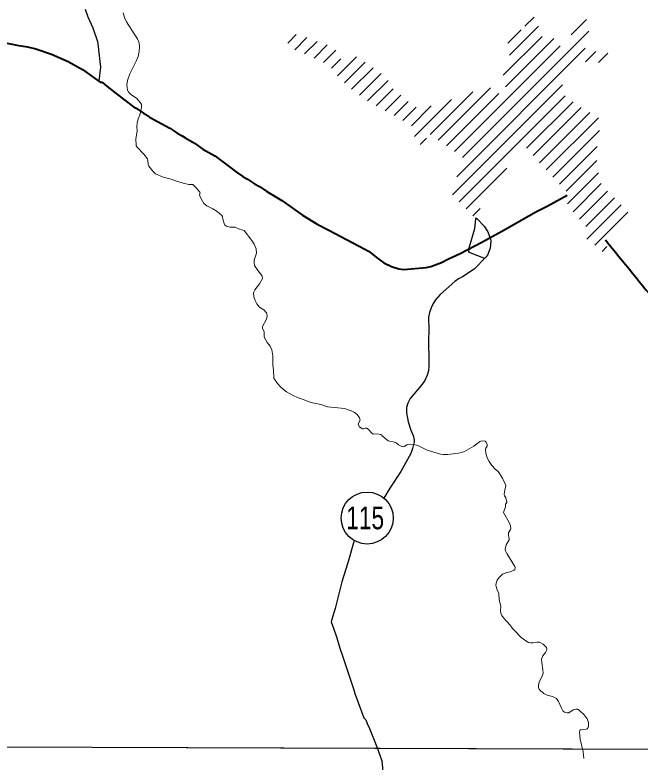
# Model space of a CAD drawing. Extents: x 553962 to 842807, y 8883888 to 9032388.
# Drawn here: x 614151 to 616079, y 8909821 to 8912126 of the extents above; entities that cross this region are included whole.
import ezdxf
from ezdxf.enums import TextEntityAlignment as Align

# ---------------------------------------------------------------- set-up
doc = ezdxf.new("R2010")
doc.units = 0
doc.header["$LTSCALE"] = 20
doc.layers.add('6', color=7, linetype='Continuous', lineweight=13)

msp = doc.modelspace()

# ---------------------------------------------------------------- linework, layer by layer
at = {"layer": '6'}
for p, q in [((615723.1, 8912091.59), (615751.61, 8912120.1)), ((615866.16, 8912064.95), (615913.53, 8912112.31)), ((615530.81, 8911687.16), (615920.21, 8912076.57)), ((615670.68, 8912039.17), (615712.27, 8912080.76)), ((615675.82, 8912001.89), (615765.94, 8912092)), ((614991.9, 8912039.21), (615018.6, 8912065.91)), ((615014.16, 8912019.04), (615051.51, 8912056.4)), ((615656.62, 8911940.26), (615776.42, 8912060.05)), ((615663.61, 8911904.82), (615812.29, 8912053.5)), ((615043.84, 8912006.3), (615082.45, 8912044.91)), ((615073.52, 8911993.55), (615114.1, 8912034.13)), ((615506.18, 8911704.97), (615832.43, 8912031.21)), ((615102.32, 8911979.92), (615140.14, 8912017.75)), ((615513.35, 8911627.28), (615909.77, 8912023.7)), ((615910.32, 8911981.83), (615942.04, 8912013.54)), ((615950.25, 8911979.33), (615979.51, 8912008.59)), ((615126.97, 8911962.15), (615156.26, 8911991.44)), ((615145.9, 8911938.65), (615204.62, 8911997.37)), ((615166.68, 8911917.01), (615230.67, 8911981)), ((615189.24, 8911897.14), (615255.5, 8911963.41)), ((615213.03, 8911878.51), (615280.34, 8911945.82)), ((615238.24, 8911861.29), (615301.44, 8911924.49)), ((615500.34, 8911571.85), (615839.68, 8911911.19)), ((615265.1, 8911845.73), (615317.76, 8911898.38)), ((615431.57, 8911757.63), (615562.88, 8911888.95)), ((615456.15, 8911739.79), (615617.51, 8911901.15)), ((615292.66, 8911830.86), (615340.7, 8911878.89)), ((615382.76, 8911751.25), (615497.43, 8911865.92)), ((615481.65, 8911722.87), (615642.7, 8911883.92)), ((615521.14, 8911550.21), (615847.49, 8911876.57)), ((615320.22, 8911815.99), (615363.79, 8911859.56)), ((615347.4, 8911800.75), (615388.39, 8911841.73)), ((615373.73, 8911784.64), (615434.8, 8911845.72)), ((615728.4, 8911715.05), (615872.1, 8911858.75)), ((615748.94, 8911693.16), (615896.95, 8911841.17)), ((615768.13, 8911669.93), (615923.53, 8911825.33)), ((615788.77, 8911648.14), (615950.12, 8911809.49)), ((615809.4, 8911626.35), (615953.22, 8911770.17)), ((615400.2, 8911726.26), (615420.13, 8911746.19)), ((615830.04, 8911604.56), (615946.53, 8911721.05)), ((615850.45, 8911582.54), (615945.45, 8911677.54)), ((615541.93, 8911528.58), (615667.52, 8911654.17)), ((615854.5, 8911544.17), (615950.07, 8911639.74)), ((615872.06, 8911519.31), (615959.24, 8911606.48)), ((615891.51, 8911496.33), (615978.43, 8911583.24)), ((615911.59, 8911473.97), (616000.01, 8911562.4)), ((615914.47, 8911434.43), (616020.82, 8911540.78)), ((615562.94, 8911507.16), (615585.48, 8911529.7)), ((615938.87, 8911416.4), (616040.5, 8911518.03)), ((615961.72, 8911396.83), (615976.45, 8911411.56)), ((574653.9, 8910009.29), (626625.69, 8909822.11))]:
    msp.add_line(p, q, dxfattribs=at)
at = {"layer": '6', "lineweight": 25}
msp.add_line((615138.8, 8910295.43), (615126.6, 8910258.3), dxfattribs=at)
for points in [[(614366.99, 8912144.32), (614375.35, 8912120.69), (614391.48, 8912087.08), (614405.81, 8912044.05), (614407.88, 8912028.62), (614409.2, 8912009.66), (614415.15, 8911965.76), (614409.15, 8911922.53)], [(615599.88, 8911375), (615570.55, 8911385.85), (615552.58, 8911394.05), (615550.11, 8911396.34), (615551.98, 8911408.06), (615569.54, 8911467.61), (615571.8, 8911497.73), (615572.55, 8911500.04), (615576.09, 8911497.33), (615598.02, 8911474.44), (615609.29, 8911456.88), (615617.42, 8911434.77), (615618.01, 8911429.43), (615616.83, 8911406.42), (615607.88, 8911385.49), (615603.27, 8911379.14), (615567.15, 8911342.18), (615530.84, 8911318.54), (615518.86, 8911311.94), (615507.1, 8911303.89), (615461.7, 8911264.13), (615448.12, 8911247.39), (615440.68, 8911235.91), (615434.16, 8911222.94), (615429.07, 8911208.41), (615426.1, 8911193.83), (615427.64, 8911155.09), (615426.42, 8911122.45), (615426.85, 8911058.8), (615427.6, 8911043.36), (615425.93, 8911027.97), (615422.13, 8911015.01), (615414.64, 8910998.38), (615403.88, 8910983.36), (615369.57, 8910943.06), (615362.5, 8910928.98), (615358.69, 8910915.22), (615358.7, 8910898.93), (615363.54, 8910871.39), (615371.84, 8910845.52), (615378.46, 8910828.47), (615381.95, 8910815.5), (615381.78, 8910809.83), (615377.11, 8910788.86), (615371.34, 8910773.53), (615341.17, 8910717.75), (615307.14, 8910666.53), (615288.42, 8910636.05)], [(615196.83, 8910504.92), (615177.94, 8910436.43), (615158.87, 8910377.1), (615138.8, 8910295.43)], [(615126.6, 8910258.3), (615125.94, 8910253.57), (615134.74, 8910231.75), (615144.03, 8910204.66), (615152.83, 8910172.43), (615162.35, 8910145.72), (615166.84, 8910130.36), (615195.09, 8910047.8), (615199.5, 8910032.82), (615209.61, 8910005.16)], [(615209.61, 8910005.16), (615227, 8909957.6), (615232.72, 8909951.46), (615236.95, 8909940.33), (615244.43, 8909924.91), (615267.05, 8909868.08), (615282.01, 8909824.91)], [(615282.01, 8909824.91), (615292.51, 8909716.05), (615320.49, 8909565.21), (615327.5, 8909531.58), (615344.69, 8909497.93), (615365.9, 8909445.93), (615390.21, 8909408.19), (615414.55, 8909376.56), (615454.1, 8909327.58), (615483.53, 8909293.91), (615556.57, 8909207.17), (615624.69, 8909143.64), (615643.34, 8909127.91), (615658.64, 8909118.86)]]:
    msp.add_lwpolyline(points, dxfattribs=at)
at = {"layer": '6'}
for points in [[(614484.49, 8912132.89), (614488.54, 8912118.5), (614494.8, 8912105.64), (614518.97, 8912068.67), (614528.54, 8912052.28), (614533.59, 8912040.27), (614535.23, 8912029.18), (614534.11, 8912013.95), (614530.46, 8911998.76), (614524.34, 8911983.74), (614505.62, 8911945.24), (614498.35, 8911923.73), (614495.77, 8911910.96), (614498.07, 8911894.46), (614499.61, 8911890.39), (614505.17, 8911884.17), (614511.72, 8911878.7), (614525.41, 8911869.47), (614537.57, 8911855.51), (614541.2, 8911849.92), (614540.94, 8911842.11), (614539.04, 8911829.51), (614535.82, 8911818.4), (614530.93, 8911806.44), (614528.1, 8911792.98), (614527.1, 8911782.66), (614527.58, 8911768.3), (614524.03, 8911744.5), (614525.01, 8911723.16), (614527.19, 8911719.74), (614548.57, 8911697.12), (614559.19, 8911682.28), (614561.01, 8911678.13), (614562.08, 8911665.29), (614563.27, 8911660.14), (614575.79, 8911644.33), (614584.07, 8911636.18)], [(614484.49, 8912132.89), (614488.54, 8912118.5), (614494.8, 8912105.64), (614518.97, 8912068.67), (614528.54, 8912052.28), (614533.59, 8912040.27), (614535.23, 8912029.18), (614534.11, 8912013.95), (614530.46, 8911998.76), (614524.34, 8911983.74), (614505.62, 8911945.24), (614498.35, 8911923.73), (614495.77, 8911910.96), (614498.07, 8911894.46), (614499.61, 8911890.39), (614505.17, 8911884.17), (614511.72, 8911878.7), (614525.41, 8911869.47), (614537.57, 8911855.51), (614541.2, 8911849.92), (614540.94, 8911842.11), (614539.04, 8911829.51), (614535.82, 8911818.4), (614530.93, 8911806.44), (614528.1, 8911792.98), (614527.1, 8911782.66), (614527.58, 8911768.3), (614524.03, 8911744.5), (614525.01, 8911723.16), (614527.19, 8911719.74), (614548.57, 8911697.12), (614559.19, 8911682.28), (614561.01, 8911678.13), (614562.08, 8911665.29), (614563.27, 8911660.14), (614575.79, 8911644.33), (614584.07, 8911636.18)], [(614584.07, 8911636.18), (614584.07, 8911636.18), (614608.12, 8911626), (614620.1, 8911622.46), (614632.81, 8911620.09), (614646.4, 8911614.53), (614669.52, 8911607.56), (614686.66, 8911603.63), (614699.08, 8911603.47)], [(614584.07, 8911636.18), (614584.07, 8911636.18), (614608.12, 8911626), (614620.1, 8911622.46), (614632.81, 8911620.09), (614646.4, 8911614.53), (614669.52, 8911607.56), (614686.66, 8911603.63), (614699.08, 8911603.47)], [(614699.08, 8911603.47), (614709.64, 8911592.73), (614720.97, 8911579.53), (614721.65, 8911577.4), (614720.49, 8911571.32), (614720.88, 8911568.49), (614725.17, 8911559.49), (614733.68, 8911545.18), (614743.01, 8911537.46), (614761.42, 8911528.69), (614774.59, 8911520.44), (614789, 8911508.08), (614790.69, 8911504.79), (614791.94, 8911496.1), (614796.72, 8911480.38), (614798.45, 8911478.01), (614803.76, 8911474.67), (614814.11, 8911471.57), (614829.65, 8911471.71), (614843.77, 8911465.24), (614857.71, 8911461.49)], [(614699.08, 8911603.47), (614709.64, 8911592.73), (614720.97, 8911579.53), (614721.65, 8911577.4), (614720.49, 8911571.32), (614720.88, 8911568.49), (614725.17, 8911559.49), (614733.68, 8911545.18), (614743.01, 8911537.46), (614761.42, 8911528.69), (614774.59, 8911520.44), (614789, 8911508.08), (614790.69, 8911504.79), (614791.94, 8911496.1), (614796.72, 8911480.38), (614798.45, 8911478.01), (614803.76, 8911474.67), (614814.11, 8911471.57), (614829.65, 8911471.71), (614843.77, 8911465.24), (614857.71, 8911461.49)], [(614857.71, 8911461.49), (614881.85, 8911430.85), (614888.56, 8911419.18), (614894.83, 8911405.22)], [(614857.71, 8911461.49), (614881.85, 8911430.85), (614888.56, 8911419.18), (614894.83, 8911405.22)], [(614894.83, 8911405.22), (614895.43, 8911391.43), (614888.94, 8911370.24), (614888.44, 8911360.85), (614889.13, 8911353.75), (614899.48, 8911337.62), (614912.43, 8911323), (614913.65, 8911319.34), (614914.15, 8911313.3), (614904.92, 8911296.64), (614891.13, 8911278.7), (614887.5, 8911272.7), (614886.69, 8911268.4), (614887.53, 8911257.08), (614891.27, 8911245.41), (614896.67, 8911234.66), (614905.34, 8911224.77), (614918.55, 8911216.47), (614926.24, 8911207.2), (614927.77, 8911204.03), (614928.25, 8911197.87), (614926.8, 8911187.49), (614914.6, 8911165.44), (614913.85, 8911159.36), (614919.23, 8911149.3), (614919.52, 8911135.05), (614920.39, 8911130.49), (614928.71, 8911115.97), (614937.96, 8911104.29), (614943.41, 8911093.26), (614946.11, 8911074.35), (614946.52, 8911045.96), (614948.71, 8911031.54), (614949.62, 8911006.29), (614960.54, 8910989.73), (614969.64, 8910979.18), (614979.39, 8910970.66), (614988.65, 8910963.94), (615010.59, 8910951.45), (615020.6, 8910946.87), (615039.97, 8910940.5), (615058.02, 8910932.44), (615068.08, 8910929.69), (615094.68, 8910924.76), (615114.85, 8910917.85), (615166.82, 8910911.79), (615187.23, 8910905.04), (615197.88, 8910900.23), (615206.49, 8910893.32), (615213.57, 8910883.44), (615215.01, 8910876.04), (615209.8, 8910865.43), (615209.13, 8910862.72), (615213.39, 8910855.55), (615220.24, 8910850.06), (615223.16, 8910849.29), (615226.79, 8910849.65), (615230.87, 8910851.48), (615235.68, 8910851.13), (615242.41, 8910846.71), (615250.65, 8910837.08), (615255.12, 8910833.29), (615267.87, 8910833.57), (615278.9, 8910832.02), (615282.14, 8910830.15)], [(614894.83, 8911405.22), (614895.43, 8911391.43), (614888.94, 8911370.24), (614888.44, 8911360.85), (614889.13, 8911353.75), (614899.48, 8911337.62), (614912.43, 8911323), (614913.65, 8911319.34), (614914.15, 8911313.3), (614904.92, 8911296.64), (614891.13, 8911278.7), (614887.5, 8911272.7), (614886.69, 8911268.4), (614887.53, 8911257.08), (614891.27, 8911245.41), (614896.67, 8911234.66), (614905.34, 8911224.77), (614918.55, 8911216.47), (614926.24, 8911207.2), (614927.77, 8911204.03), (614928.25, 8911197.87), (614926.8, 8911187.49), (614914.6, 8911165.44), (614913.85, 8911159.36), (614919.23, 8911149.3), (614919.52, 8911135.05), (614920.39, 8911130.49), (614928.71, 8911115.97), (614937.96, 8911104.29), (614943.41, 8911093.26), (614946.11, 8911074.35), (614946.52, 8911045.96), (614948.71, 8911031.54), (614949.62, 8911006.29), (614960.54, 8910989.73), (614969.64, 8910979.18), (614979.39, 8910970.66), (614988.65, 8910963.94), (615010.59, 8910951.45), (615020.6, 8910946.87), (615039.97, 8910940.5), (615058.02, 8910932.44), (615068.08, 8910929.69), (615094.68, 8910924.76), (615114.85, 8910917.85), (615166.82, 8910911.79), (615187.23, 8910905.04), (615197.88, 8910900.23), (615206.49, 8910893.32), (615213.57, 8910883.44), (615215.01, 8910876.04), (615209.8, 8910865.43), (615209.13, 8910862.72), (615213.39, 8910855.55), (615220.24, 8910850.06), (615223.16, 8910849.29), (615226.79, 8910849.65), (615230.87, 8910851.48), (615235.68, 8910851.13), (615242.41, 8910846.71), (615250.65, 8910837.08), (615255.12, 8910833.29), (615267.87, 8910833.57), (615278.9, 8910832.02), (615282.14, 8910830.15)], [(615282.14, 8910830.15), (615283.26, 8910828.39), (615301.82, 8910811.99), (615305.57, 8910810.95), (615317.43, 8910809.86), (615326.98, 8910806.15), (615334.14, 8910800.22), (615345.69, 8910794.19), (615350.79, 8910794.53), (615359.42, 8910799.66), (615362.83, 8910800.92), (615370.87, 8910802.15), (615381.11, 8910801.68), (615392.85, 8910798.43), (615422.09, 8910783.93), (615463.61, 8910771.71), (615471.59, 8910770.64), (615485.56, 8910770.49), (615518.7, 8910774.5), (615528.21, 8910776.38), (615537.76, 8910779.28), (615566.4, 8910796.34), (615584.64, 8910810.51), (615590.76, 8910812.25), (615600.67, 8910811.17), (615603.15, 8910808.94), (615606.78, 8910801.98), (615606.69, 8910796.48), (615602.93, 8910789.81), (615602.25, 8910786.73), (615603.2, 8910774.07), (615607.3, 8910759.93), (615613.34, 8910748.71), (615621.72, 8910736.66), (615632.23, 8910724.76), (615640.6, 8910717.52), (615654.95, 8910696.88)], [(615282.14, 8910830.15), (615283.26, 8910828.39), (615301.82, 8910811.99), (615305.57, 8910810.95), (615317.43, 8910809.86), (615326.98, 8910806.15), (615334.14, 8910800.22), (615345.69, 8910794.19), (615350.79, 8910794.53), (615359.42, 8910799.66), (615362.83, 8910800.92), (615370.87, 8910802.15), (615381.11, 8910801.68), (615392.85, 8910798.43), (615422.09, 8910783.93), (615463.61, 8910771.71), (615471.59, 8910770.64), (615485.56, 8910770.49), (615518.7, 8910774.5), (615528.21, 8910776.38), (615537.76, 8910779.28), (615566.4, 8910796.34), (615584.64, 8910810.51), (615590.76, 8910812.25), (615600.67, 8910811.17), (615603.15, 8910808.94), (615606.78, 8910801.98), (615606.69, 8910796.48), (615602.93, 8910789.81), (615602.25, 8910786.73), (615603.2, 8910774.07), (615607.3, 8910759.93), (615613.34, 8910748.71), (615621.72, 8910736.66), (615632.23, 8910724.76), (615640.6, 8910717.52), (615654.95, 8910696.88)], [(615654.95, 8910696.88), (615655.96, 8910695.02), (615664.99, 8910674.54), (615660.56, 8910655.13), (615659.84, 8910646.5), (615660.93, 8910642.91), (615664.42, 8910636.84), (615667.98, 8910623.7), (615667.6, 8910622), (615663.99, 8910616.73), (615663.22, 8910608.5), (615657.99, 8910591.33), (615674.82, 8910560.73), (615678.64, 8910550.54), (615680.46, 8910541.15), (615679.59, 8910538.56), (615673.39, 8910528.92), (615673.31, 8910520.79), (615674.85, 8910510.66), (615674.52, 8910507.11), (615665.88, 8910491.14), (615662.83, 8910478.58), (615664, 8910473.07), (615667.53, 8910464.48), (615692.62, 8910424.9), (615693.65, 8910422.17), (615692.77, 8910415.35), (615690.41, 8910413.29), (615677.62, 8910408.01), (615667.69, 8910405.9), (615654.87, 8910400.8), (615643.15, 8910389.52), (615637.97, 8910382.29), (615634.62, 8910373.33), (615633.95, 8910366.46), (615637.76, 8910353.18), (615642.91, 8910341.45), (615643.67, 8910321.84), (615647.42, 8910310.87), (615649.67, 8910301.32), (615648.55, 8910289.06), (615649.26, 8910280.57), (615652.89, 8910273.4), (615657.86, 8910266.5), (615678, 8910244.01), (615684.83, 8910233.2), (615691.84, 8910227.63), (615712.45, 8910205.66), (615726.43, 8910195.14), (615735.09, 8910190.49), (615740.54, 8910189.02), (615748.63, 8910189.56), (615760.2, 8910191.65), (615768.2, 8910191.36), (615779.58, 8910185.2), (615787.57, 8910178.09), (615790.34, 8910174.59), (615791.17, 8910169.95), (615790.18, 8910166.09), (615786.98, 8910159.46), (615778.87, 8910148.86), (615775.09, 8910139), (615775.36, 8910128.89), (615779.01, 8910106.32), (615779.61, 8910095.5)], [(615654.95, 8910696.88), (615655.96, 8910695.02), (615664.99, 8910674.54), (615660.56, 8910655.13), (615659.84, 8910646.5), (615660.93, 8910642.91), (615664.42, 8910636.84), (615667.98, 8910623.7), (615667.6, 8910622), (615663.99, 8910616.73), (615663.22, 8910608.5), (615657.99, 8910591.33), (615674.82, 8910560.73), (615678.64, 8910550.54), (615680.46, 8910541.15), (615679.59, 8910538.56), (615673.39, 8910528.92), (615673.31, 8910520.79), (615674.85, 8910510.66), (615674.52, 8910507.11), (615665.88, 8910491.14), (615662.83, 8910478.58), (615664, 8910473.07), (615667.53, 8910464.48), (615692.62, 8910424.9), (615693.65, 8910422.17), (615692.77, 8910415.35), (615690.41, 8910413.29), (615677.62, 8910408.01), (615667.69, 8910405.9), (615654.87, 8910400.8), (615643.15, 8910389.52), (615637.97, 8910382.29), (615634.62, 8910373.33), (615633.95, 8910366.46), (615637.76, 8910353.18), (615642.91, 8910341.45), (615643.67, 8910321.84), (615647.42, 8910310.87), (615649.67, 8910301.32), (615648.55, 8910289.06), (615649.26, 8910280.57), (615652.89, 8910273.4), (615657.86, 8910266.5), (615678, 8910244.01), (615684.83, 8910233.2), (615691.84, 8910227.63), (615712.45, 8910205.66), (615726.43, 8910195.14), (615735.09, 8910190.49), (615740.54, 8910189.02), (615748.63, 8910189.56), (615760.2, 8910191.65), (615768.2, 8910191.36), (615779.58, 8910185.2), (615787.57, 8910178.09), (615790.34, 8910174.59), (615791.17, 8910169.95), (615790.18, 8910166.09), (615786.98, 8910159.46), (615778.87, 8910148.86), (615775.09, 8910139), (615775.36, 8910128.89), (615779.01, 8910106.32), (615779.61, 8910095.5)], [(615779.61, 8910095.5), (615777.77, 8910088.98), (615767.12, 8910068.01), (615765.47, 8910058.64), (615765.61, 8910051.46), (615766.85, 8910047.7), (615773.94, 8910038.95), (615776.61, 8910037.58), (615781.97, 8910032.79), (615792.41, 8910027.39), (615808.94, 8910024.14), (615821.14, 8910017.4), (615827.29, 8910008.03), (615836, 8909987.34), (615840.76, 8909979.74), (615845.48, 8909975.07), (615853.43, 8909973.15), (615858.66, 8909973.05)], [(615779.61, 8910095.5), (615777.77, 8910088.98), (615767.12, 8910068.01), (615765.47, 8910058.64), (615765.61, 8910051.46), (615766.85, 8910047.7), (615773.94, 8910038.95), (615776.61, 8910037.58), (615781.97, 8910032.79), (615792.41, 8910027.39), (615808.94, 8910024.14), (615821.14, 8910017.4), (615827.29, 8910008.03), (615836, 8909987.34), (615840.76, 8909979.74), (615845.48, 8909975.07), (615853.43, 8909973.15), (615858.66, 8909973.05)], [(615858.66, 8909973.05), (615872.32, 8909982.17), (615872.32, 8909982.17), (615880.52, 8909984.95), (615885.63, 8909984.96), (615890.49, 8909981.56), (615906.38, 8909966.87), (615915.91, 8909954.73), (615919.43, 8909943.46), (615920.07, 8909933.18), (615918.51, 8909927.96), (615915.63, 8909924.22), (615912.56, 8909922.44), (615895.5, 8909920.65), (615893.31, 8909918.31), (615891.77, 8909914.3), (615893.76, 8909891.78), (615903, 8909853.18), (615904.75, 8909842.99), (615905.26, 8909832.04)], [(615858.66, 8909973.05), (615872.32, 8909982.17), (615872.32, 8909982.17), (615880.52, 8909984.95), (615885.63, 8909984.96), (615890.49, 8909981.56), (615906.38, 8909966.87), (615915.91, 8909954.73), (615919.43, 8909943.46), (615920.07, 8909933.18), (615918.51, 8909927.96), (615915.63, 8909924.22), (615912.56, 8909922.44), (615895.5, 8909920.65), (615893.31, 8909918.31), (615891.77, 8909914.3), (615893.76, 8909891.78), (615903, 8909853.18), (615904.75, 8909842.99), (615905.26, 8909832.04)]]:
    msp.add_lwpolyline(points, dxfattribs=at)
at = {"layer": '6', "lineweight": 40}
for points in [[(614095.5, 8912045.06), (614137.12, 8912037.66), (614156.64, 8912033.28), (614189.25, 8912028.54), (614215.5, 8912021.67), (614263.47, 8912005.45), (614314.88, 8911983.34), (614359.35, 8911958.14), (614413.54, 8911919.56), (614418.74, 8911918.59), (614421.66, 8911917.15), (614435.25, 8911906.08)], [(614435.25, 8911906.08), (614467.84, 8911879.53), (614516.51, 8911843.37), (614524.96, 8911838.54), (614546.84, 8911823.94), (614561.68, 8911815.53), (614566.26, 8911811.18), (614627.98, 8911777.54), (614641.11, 8911769.42), (614651.51, 8911761.72), (614666.32, 8911753.87), (614677.94, 8911746.08), (614704.47, 8911730.56), (614730.41, 8911712.3), (614767.25, 8911691.72), (614812.12, 8911657.96)], [(614812.12, 8911657.96), (614834.32, 8911641.25), (614853.48, 8911627.7), (614868.4, 8911619.31), (614889.43, 8911605.25), (614904.69, 8911596.97), (614927.52, 8911581.96), (614973.74, 8911553.96), (615037.84, 8911508.72), (615082.69, 8911481.37), (615119.3, 8911462), (615229.96, 8911403.46)], [(615622.88, 8911442.53), (615654.66, 8911459.94), (615735.52, 8911507.14), (615759.29, 8911519.93), (615791.78, 8911536.04), (615853.69, 8911570.53)], [(615229.96, 8911403.46), (615241.49, 8911397.36), (615253.35, 8911388.59), (615265.35, 8911377.66), (615288.45, 8911361.58), (615312.41, 8911350.85), (615334.83, 8911342.86), (615350.15, 8911341), (615419.16, 8911347.23), (615433.54, 8911350.85), (615466.35, 8911362.92), (615485.99, 8911373.34), (615523.48, 8911390.43), (615590.79, 8911424.95), (615622.88, 8911442.53)]]:
    msp.add_lwpolyline(points, dxfattribs=at)
at = {"layer": '6'}
msp.add_lwpolyline([(618535.25, 8909853.32), (607574.31, 8909890.72), (607543.3, 8898835.28), (618504.23, 8898795.81)], close=True, dxfattribs=at)
at = {"layer": '6', "lineweight": 25}
msp.add_circle((615237.12, 8910574.33), 80.26, dxfattribs=at)
at = {"layer": '6', "lineweight": 40}
msp.add_spline([(615971.74, 8911432.54), (616138.51, 8911227.24), (616313.29, 8911009.04), (616504.77, 8910771.92), (616895.52, 8910293.34), (617079.21, 8910062.79), (617725.46, 8909265.31), (618056.09, 8908857.66), (618263.16, 8908603.71), (618306.57, 8908556.93), (618336.63, 8908483.42), (618463.54, 8908212.77), (618533.68, 8908055.72), (618557.06, 8908012.28), (618590.46, 8907985.55), (618640.55, 8907962.16), (618764.12, 8907925.41), (618847.62, 8907881.97), (618877.68, 8907865.26), (618937.79, 8907811.8), (618997.91, 8907778.38), (619027.97, 8907744.97), (619141.52, 8907698.19), (619241.71, 8907674.8), (619371.96, 8907724.92), (619488.85, 8907801.77), (619552.31, 8907878.63), (619575.69, 8907905.36), (619599.07, 8907898.67), (619632.46, 8907871.94), (619679.22, 8907871.94), (619782.75, 8907918.72), (619872.93, 8907952.14), (619949.74, 8907952.14), (620026.56, 8907932.09), (620079.99, 8907908.7), (620120.07, 8907902.02), (620166.83, 8907932.09), (620233.62, 8907952.14), (620300.42, 8907958.82), (620363.87, 8907992.23), (620444.03, 8908052.38), (620517.5, 8908095.82), (620586.93, 8908115.35)], degree=3, dxfattribs=at)

# ---------------------------------------------------------------- texts
at = {"layer": '6', "width": 0.75}
msp.add_text('115', height=70, dxfattribs=at).set_placement((615230.8, 8910539.66), align=Align.CENTER)

doc.saveas('drawing.dxf')
